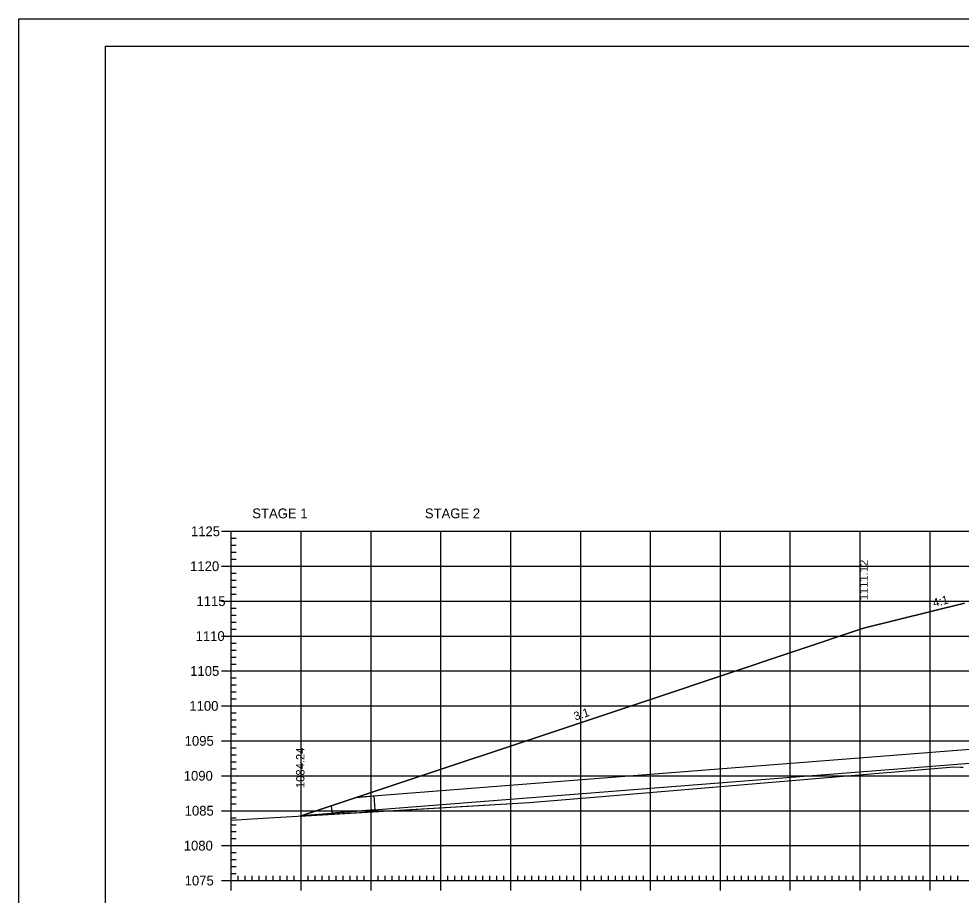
# Model space of a CAD drawing. Extents: x 1322838 to 1324533, y 339903 to 351025.
# Drawn here: x 1323533.3 to 1323668.2, y 343694.3 to 343819.7 of the extents above; entities that cross this region are included whole.
import ezdxf

# ---------------------------------------------------------------- set-up
doc = ezdxf.new("R2010")
doc.units = 0
for name, color, linetype in [('1', 7, 'Continuous'), ('R_Axis', 7, 'Continuous'), ('R_Axis Annot', 7, 'Continuous'), ('R_Border', 7, 'Continuous'), ('R_Exist Surface', 7, 'Continuous'), ('R_Fin Surface', 7, 'Continuous'), ('R_Fin Surface Annot', 7, 'Continuous'), ('R_Grid', 7, 'Continuous'), ('R_No Plot', 7, 'Continuous'), ('R_Water', 7, 'Continuous')]:
    doc.layers.add(name, color=color, linetype=linetype)

msp = doc.modelspace()

# ---------------------------------------------------------------- linework, layer by layer
at = {"layer": '1'}
msp.add_lwpolyline([(1323584.1, 343708.49), (1323584.26, 343706.5), (1323578.15, 343706.02), (1323578.06, 343707.14), (1323581.61, 343708.29)], close=True, dxfattribs=at)
at = {"layer": 'R_Axis'}
for p, q in [((1323562.32, 343746.38), (1323565.12, 343746.38)), ((1323563.72, 343696.38), (1323563.72, 343746.38)), ((1323563.72, 343745.38), (1323564.42, 343745.38)), ((1323563.72, 343744.38), (1323564.42, 343744.38)), ((1323563.72, 343743.38), (1323564.42, 343743.38)), ((1323562.32, 343741.38), (1323565.12, 343741.38)), ((1323563.72, 343742.38), (1323564.42, 343742.38)), ((1323563.72, 343740.38), (1323564.42, 343740.38)), ((1323563.72, 343739.38), (1323564.42, 343739.38)), ((1323563.72, 343738.38), (1323564.42, 343738.38)), ((1323563.72, 343737.38), (1323564.42, 343737.38)), ((1323562.32, 343736.38), (1323565.12, 343736.38)), ((1323563.72, 343735.38), (1323564.42, 343735.38)), ((1323563.72, 343734.38), (1323564.42, 343734.38)), ((1323563.72, 343733.38), (1323564.42, 343733.38)), ((1323563.72, 343732.38), (1323564.42, 343732.38)), ((1323562.32, 343731.38), (1323565.12, 343731.38)), ((1323563.72, 343730.38), (1323564.42, 343730.38)), ((1323563.72, 343729.38), (1323564.42, 343729.38)), ((1323563.72, 343728.38), (1323564.42, 343728.38)), ((1323562.32, 343726.38), (1323565.12, 343726.38)), ((1323563.72, 343727.38), (1323564.42, 343727.38)), ((1323563.72, 343725.38), (1323564.42, 343725.38)), ((1323563.72, 343724.38), (1323564.42, 343724.38)), ((1323563.72, 343723.38), (1323564.42, 343723.38)), ((1323563.72, 343722.38), (1323564.42, 343722.38)), ((1323562.32, 343721.38), (1323565.12, 343721.38)), ((1323563.72, 343720.38), (1323564.42, 343720.38)), ((1323563.72, 343719.38), (1323564.42, 343719.38)), ((1323563.72, 343718.38), (1323564.42, 343718.38)), ((1323563.72, 343717.38), (1323564.42, 343717.38)), ((1323562.32, 343716.38), (1323565.12, 343716.38)), ((1323563.72, 343715.38), (1323564.42, 343715.38)), ((1323563.72, 343714.38), (1323564.42, 343714.38)), ((1323563.72, 343713.38), (1323564.42, 343713.38)), ((1323563.72, 343712.38), (1323564.42, 343712.38)), ((1323562.32, 343711.38), (1323565.12, 343711.38)), ((1323563.72, 343710.38), (1323564.42, 343710.38)), ((1323563.72, 343709.38), (1323564.42, 343709.38)), ((1323563.72, 343708.38), (1323564.42, 343708.38)), ((1323562.32, 343706.38), (1323565.12, 343706.38)), ((1323563.72, 343707.38), (1323564.42, 343707.38)), ((1323563.72, 343705.38), (1323564.42, 343705.38)), ((1323563.72, 343704.38), (1323564.42, 343704.38)), ((1323563.72, 343703.38), (1323564.42, 343703.38)), ((1323563.72, 343702.38), (1323564.42, 343702.38)), ((1323562.32, 343701.38), (1323565.12, 343701.38)), ((1323563.72, 343700.38), (1323564.42, 343700.38)), ((1323563.72, 343699.38), (1323564.42, 343699.38)), ((1323563.72, 343698.38), (1323564.42, 343698.38)), ((1323563.72, 343694.98), (1323563.72, 343697.78)), ((1323563.72, 343697.38), (1323564.42, 343697.38)), ((1323564.72, 343696.38), (1323564.72, 343697.08)), ((1323565.72, 343696.38), (1323565.72, 343697.08)), ((1323566.72, 343696.38), (1323566.72, 343697.08)), ((1323567.72, 343696.38), (1323567.72, 343697.08)), ((1323568.72, 343696.38), (1323568.72, 343697.08)), ((1323569.72, 343696.38), (1323569.72, 343697.08)), ((1323570.72, 343696.38), (1323570.72, 343697.08)), ((1323571.72, 343696.38), (1323571.72, 343697.08)), ((1323572.72, 343696.38), (1323572.72, 343697.08)), ((1323573.72, 343694.98), (1323573.72, 343697.78)), ((1323574.72, 343696.38), (1323574.72, 343697.08)), ((1323575.72, 343696.38), (1323575.72, 343697.08)), ((1323576.72, 343696.38), (1323576.72, 343697.08)), ((1323577.72, 343696.38), (1323577.72, 343697.08)), ((1323578.72, 343696.38), (1323578.72, 343697.08)), ((1323579.72, 343696.38), (1323579.72, 343697.08)), ((1323580.72, 343696.38), (1323580.72, 343697.08)), ((1323581.72, 343696.38), (1323581.72, 343697.08)), ((1323582.72, 343696.38), (1323582.72, 343697.08)), ((1323583.72, 343694.98), (1323583.72, 343697.78)), ((1323584.72, 343696.38), (1323584.72, 343697.08)), ((1323585.72, 343696.38), (1323585.72, 343697.08)), ((1323586.72, 343696.38), (1323586.72, 343697.08)), ((1323587.72, 343696.38), (1323587.72, 343697.08)), ((1323588.72, 343696.38), (1323588.72, 343697.08)), ((1323589.72, 343696.38), (1323589.72, 343697.08)), ((1323590.72, 343696.38), (1323590.72, 343697.08)), ((1323591.72, 343696.38), (1323591.72, 343697.08)), ((1323592.72, 343696.38), (1323592.72, 343697.08)), ((1323593.72, 343694.98), (1323593.72, 343697.78)), ((1323594.72, 343696.38), (1323594.72, 343697.08)), ((1323595.72, 343696.38), (1323595.72, 343697.08)), ((1323596.72, 343696.38), (1323596.72, 343697.08)), ((1323597.72, 343696.38), (1323597.72, 343697.08)), ((1323598.72, 343696.38), (1323598.72, 343697.08)), ((1323599.72, 343696.38), (1323599.72, 343697.08)), ((1323600.72, 343696.38), (1323600.72, 343697.08)), ((1323601.72, 343696.38), (1323601.72, 343697.08)), ((1323602.72, 343696.38), (1323602.72, 343697.08)), ((1323603.72, 343694.98), (1323603.72, 343697.78)), ((1323604.72, 343696.38), (1323604.72, 343697.08)), ((1323605.72, 343696.38), (1323605.72, 343697.08)), ((1323606.72, 343696.38), (1323606.72, 343697.08)), ((1323607.72, 343696.38), (1323607.72, 343697.08)), ((1323608.72, 343696.38), (1323608.72, 343697.08)), ((1323609.72, 343696.38), (1323609.72, 343697.08)), ((1323610.72, 343696.38), (1323610.72, 343697.08)), ((1323611.72, 343696.38), (1323611.72, 343697.08)), ((1323612.72, 343696.38), (1323612.72, 343697.08)), ((1323613.72, 343694.98), (1323613.72, 343697.78)), ((1323614.72, 343696.38), (1323614.72, 343697.08)), ((1323615.72, 343696.38), (1323615.72, 343697.08)), ((1323616.72, 343696.38), (1323616.72, 343697.08)), ((1323617.72, 343696.38), (1323617.72, 343697.08)), ((1323618.72, 343696.38), (1323618.72, 343697.08)), ((1323619.72, 343696.38), (1323619.72, 343697.08)), ((1323620.72, 343696.38), (1323620.72, 343697.08)), ((1323621.72, 343696.38), (1323621.72, 343697.08)), ((1323622.72, 343696.38), (1323622.72, 343697.08)), ((1323623.72, 343694.98), (1323623.72, 343697.78)), ((1323624.72, 343696.38), (1323624.72, 343697.08)), ((1323625.72, 343696.38), (1323625.72, 343697.08)), ((1323626.72, 343696.38), (1323626.72, 343697.08)), ((1323627.72, 343696.38), (1323627.72, 343697.08)), ((1323628.72, 343696.38), (1323628.72, 343697.08)), ((1323629.72, 343696.38), (1323629.72, 343697.08)), ((1323630.72, 343696.38), (1323630.72, 343697.08)), ((1323631.72, 343696.38), (1323631.72, 343697.08)), ((1323632.72, 343696.38), (1323632.72, 343697.08)), ((1323633.72, 343694.98), (1323633.72, 343697.78)), ((1323634.72, 343696.38), (1323634.72, 343697.08)), ((1323635.72, 343696.38), (1323635.72, 343697.08)), ((1323636.72, 343696.38), (1323636.72, 343697.08)), ((1323637.72, 343696.38), (1323637.72, 343697.08)), ((1323638.72, 343696.38), (1323638.72, 343697.08)), ((1323639.72, 343696.38), (1323639.72, 343697.08)), ((1323640.72, 343696.38), (1323640.72, 343697.08)), ((1323641.72, 343696.38), (1323641.72, 343697.08)), ((1323642.72, 343696.38), (1323642.72, 343697.08)), ((1323643.72, 343694.98), (1323643.72, 343697.78)), ((1323644.72, 343696.38), (1323644.72, 343697.08)), ((1323645.72, 343696.38), (1323645.72, 343697.08)), ((1323646.72, 343696.38), (1323646.72, 343697.08)), ((1323647.72, 343696.38), (1323647.72, 343697.08)), ((1323648.72, 343696.38), (1323648.72, 343697.08)), ((1323649.72, 343696.38), (1323649.72, 343697.08)), ((1323650.72, 343696.38), (1323650.72, 343697.08)), ((1323651.72, 343696.38), (1323651.72, 343697.08)), ((1323652.72, 343696.38), (1323652.72, 343697.08)), ((1323653.72, 343694.98), (1323653.72, 343697.78)), ((1323654.72, 343696.38), (1323654.72, 343697.08)), ((1323655.72, 343696.38), (1323655.72, 343697.08)), ((1323656.72, 343696.38), (1323656.72, 343697.08)), ((1323657.72, 343696.38), (1323657.72, 343697.08)), ((1323658.72, 343696.38), (1323658.72, 343697.08)), ((1323659.72, 343696.38), (1323659.72, 343697.08)), ((1323660.72, 343696.38), (1323660.72, 343697.08)), ((1323661.72, 343696.38), (1323661.72, 343697.08)), ((1323662.72, 343696.38), (1323662.72, 343697.08)), ((1323663.72, 343694.98), (1323663.72, 343697.78)), ((1323664.72, 343696.38), (1323664.72, 343697.08)), ((1323665.72, 343696.38), (1323665.72, 343697.08)), ((1323666.72, 343696.38), (1323666.72, 343697.08)), ((1323667.72, 343696.38), (1323667.72, 343697.08)), ((1323562.32, 343696.38), (1323565.12, 343696.38)), ((1323563.72, 343696.38), (1323843.72, 343696.38))]:
    msp.add_line(p, q, dxfattribs=at)
at = {"layer": 'R_Border'}
for p, q in [((1323545.72, 343815.84), (1323861.9, 343815.84)), ((1323545.72, 343610.38), (1323545.72, 343815.84))]:
    msp.add_line(p, q, dxfattribs=at)
at = {"layer": 'R_Exist Surface'}
msp.add_lwpolyline([(1323563.72, 343705.04), (1323566.71, 343705.22), (1323606.35, 343707.54), (1323616.74, 343708.42), (1323667.16, 343712.68), (1323668.06, 343712.61), (1323668.48, 343712.6)], dxfattribs=at)
at = {"layer": 'R_Fin Surface'}
msp.add_lwpolyline([(1323573.59, 343705.62), (1323573.59, 343705.62), (1323624.42, 343722.56), (1323654.2, 343732.49), (1323654.22, 343732.5), (1323654.22, 343732.5), (1323668.64, 343736.1)], dxfattribs=at)
at = {"layer": 'R_Grid'}
for p, q in [((1323563.72, 343746.38), (1323843.72, 343746.38)), ((1323563.72, 343696.38), (1323563.72, 343746.38)), ((1323573.72, 343696.38), (1323573.72, 343746.38)), ((1323583.72, 343696.38), (1323583.72, 343746.38)), ((1323593.72, 343696.38), (1323593.72, 343746.38)), ((1323603.72, 343696.38), (1323603.72, 343746.38)), ((1323613.72, 343696.38), (1323613.72, 343746.38)), ((1323623.72, 343696.38), (1323623.72, 343746.38)), ((1323633.72, 343696.38), (1323633.72, 343746.38)), ((1323643.72, 343696.38), (1323643.72, 343746.38)), ((1323653.72, 343696.38), (1323653.72, 343746.38)), ((1323663.72, 343696.38), (1323663.72, 343746.38)), ((1323563.72, 343741.38), (1323843.72, 343741.38)), ((1323563.72, 343736.38), (1323843.72, 343736.38)), ((1323563.72, 343731.38), (1323843.72, 343731.38)), ((1323563.72, 343726.38), (1323843.72, 343726.38)), ((1323563.72, 343721.38), (1323843.72, 343721.38)), ((1323563.72, 343716.38), (1323843.72, 343716.38)), ((1323563.72, 343711.38), (1323843.72, 343711.38)), ((1323563.72, 343706.38), (1323843.72, 343706.38)), ((1323563.72, 343701.38), (1323843.72, 343701.38)), ((1323563.72, 343696.38), (1323843.72, 343696.38))]:
    msp.add_line(p, q, dxfattribs=at)
at = {"layer": 'R_No Plot'}
msp.add_line((1323533.31, 343819.74), (1323866.65, 343819.74), dxfattribs=at)
for points in [[(1323533.31, 343819.74), (1323866.65, 343819.74), (1323866.65, 343606.4), (1323533.31, 343606.4)], [(1323779.64, 343815.84), (1323799.26, 343815.84), (1323799.26, 343805.96), (1323815.37, 343805.96), (1323838.57, 343805.96), (1323838.57, 343773.29), (1323861.77, 343773.29), (1323861.9, 343610.38), (1323545.72, 343610.38), (1323545.72, 343815.84)]]:
    msp.add_lwpolyline(points, close=True, dxfattribs=at)
msp.add_lwpolyline([(1323668.64, 343736.1), (1323654.22, 343732.5), (1323654.22, 343732.5), (1323654.2, 343732.49), (1323624.42, 343722.56), (1323573.59, 343705.62), (1323573.59, 343705.62), (1323606.35, 343707.54), (1323616.74, 343708.42), (1323667.16, 343712.68), (1323668.06, 343712.61), (1323668.48, 343712.6)], dxfattribs=at)
at = {"layer": 'R_Water'}
for p, q in [((1323697.1, 343717.33), (1323581.61, 343708.29)), ((1323697.28, 343715.34), (1323573.75, 343705.67))]:
    msp.add_line(p, q, dxfattribs=at)

# ---------------------------------------------------------------- texts
at = {"layer": 'R_Axis Annot'}
for s, p in [('STAGE 1', (1323566.72, 343748.24)), ('STAGE 2', (1323591.42, 343748.24)), ('1125', (1323557.94, 343745.68)), ('1120', (1323557.82, 343740.68)), ('1115', (1323558.73, 343735.68)), ('1110', (1323558.61, 343730.68)), ('1105', (1323557.83, 343725.68)), ('1100', (1323557.71, 343720.68)), ('1095', (1323557.04, 343715.68)), ('1090', (1323556.91, 343710.68)), ('1085', (1323557.04, 343705.68)), ('1080', (1323556.91, 343700.68)), ('1075', (1323557.04, 343695.68))]:
    msp.add_text(s, height=1.4, dxfattribs=at).set_placement(p)
at = {"layer": 'R_Fin Surface Annot'}
for s, rotation, p in [('1111.12', 90, (1323654.82, 343736.5)), ('4:1', 14.0366, (1323664.29, 343735.53)), ('3:1', 18.4354, (1323612.96, 343719.27)), ('1084.24', 90, (1323574.19, 343709.62))]:
    msp.add_text(s, height=1.2, rotation=rotation, dxfattribs=at).set_placement(p)

doc.saveas('drawing.dxf')
